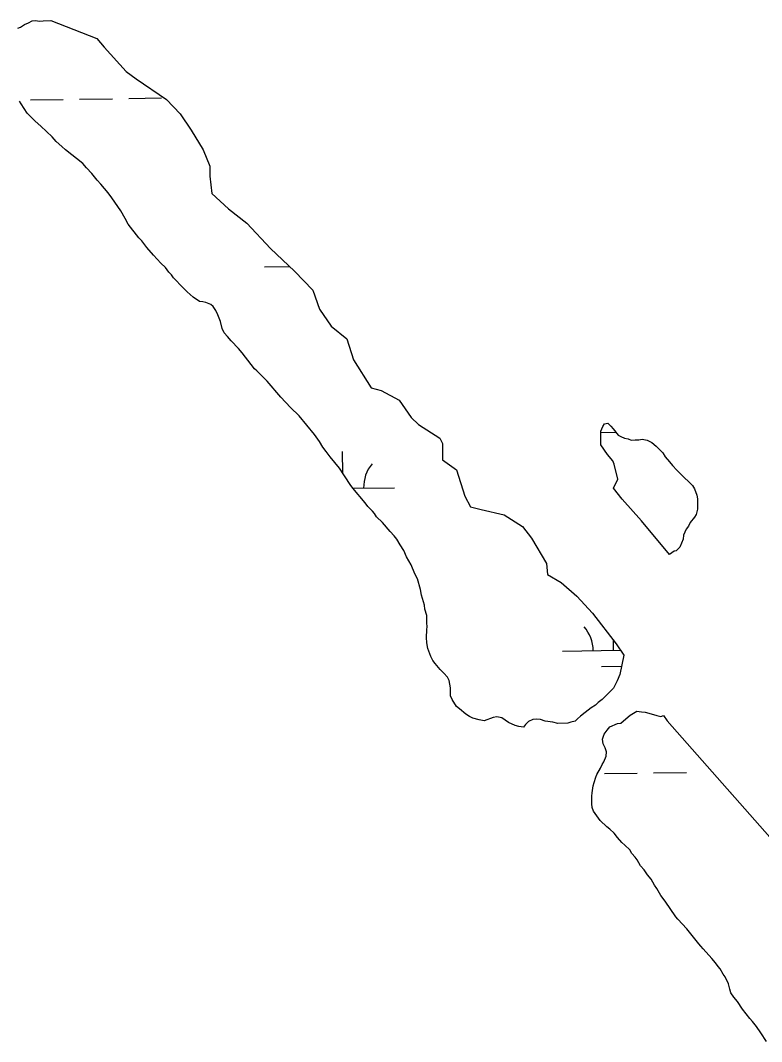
# Model space of a CAD drawing. Extents: x 3807117 to 3845308, y 337856 to 363736.
# Drawn here: x 3841082 to 3841805, y 351589 to 352585 of the extents above; entities that cross this region are included whole.
import ezdxf

# ---------------------------------------------------------------- set-up
doc = ezdxf.new("R2010")
doc.units = 0
doc.layers.add('V-TOPO-SHOR', color=7, linetype='Continuous')
doc.layers.add('V-WETL-SWMP', color=7, linetype='Continuous')

msp = doc.modelspace()

# ---------------------------------------------------------------- linework, layer by layer
at = {"layer": 'V-TOPO-SHOR'}
for p, q in [((3841669.97, 351901.89), (3841676.26, 351907.49)), ((3841676.26, 351907.49), (3841682.96, 351911.52)), ((3841682.96, 351911.52), (3841687.33, 351910.77)), ((3841687.33, 351910.77), (3841690.9, 351910.4)), ((3841690.9, 351910.4), (3841699.25, 351908.1)), ((3841699.25, 351908.1), (3841702.43, 351907.34)), ((3841702.43, 351907.34), (3841706.4, 351906.18)), ((3841706.4, 351906.18), (3841708.9, 351907.17)), ((3841708.9, 351907.17), (3841712.29, 351902.03)), ((3841656.54, 351896.22), (3841664.04, 351899.46)), ((3841664.04, 351899.46), (3841667.21, 351899.88)), ((3841667.21, 351899.88), (3841669.97, 351901.89)), ((3841712.29, 351902.03), (3841846.78, 351749.74)), ((3841649.52, 351884.26), (3841651.06, 351889.03)), ((3841651.06, 351889.03), (3841653.8, 351893.02)), ((3841653.8, 351893.02), (3841656.54, 351896.22)), ((3841649.95, 351879.51), (3841649.52, 351884.26)), ((3841651.97, 351875.56), (3841649.95, 351879.51)), ((3841650.51, 351862.07), (3841652.84, 351867.64)), ((3841653.2, 351871.61), (3841651.97, 351875.56)), ((3841652.84, 351867.64), (3841653.2, 351871.61)), ((3841647.4, 351855.7), (3841648.95, 351859.28)), ((3841648.95, 351859.28), (3841650.51, 351862.07)), ((3841642.72, 351846.93), (3841643.88, 351849.72)), ((3841643.88, 351849.72), (3841647.4, 351855.7)), ((3841639.29, 351831.84), (3841640.42, 351838.59)), ((3841640.42, 351838.59), (3841641.18, 351841.77)), ((3841641.18, 351841.77), (3841642.72, 351846.93)), ((3841638.92, 351828.66), (3841639.29, 351831.84)), ((3841638.99, 351821.13), (3841638.92, 351828.66)), ((3841639.42, 351817.57), (3841638.99, 351821.13)), ((3841640.64, 351814.01), (3841639.42, 351817.57)), ((3841647.06, 351804.95), (3841640.64, 351814.01)), ((3841653.46, 351798.67), (3841647.06, 351804.95)), ((3841656.66, 351796.32), (3841653.46, 351798.67)), ((3841660.66, 351792.39), (3841656.66, 351796.32)), ((3841663.87, 351788.06), (3841660.66, 351792.39)), ((3841668.27, 351783.34), (3841663.87, 351788.06)), ((3841671.07, 351780.59), (3841668.27, 351783.34)), ((3841675.87, 351776.28), (3841671.07, 351780.59)), ((3841677.88, 351772.73), (3841675.87, 351776.28)), ((3841681.08, 351769.19), (3841677.88, 351772.73)), ((3841683.09, 351766.43), (3841681.08, 351769.19)), ((3841686.32, 351760.51), (3841683.09, 351766.43)), ((3841689.92, 351756.58), (3841686.32, 351760.51)), ((3841693.13, 351751.85), (3841689.92, 351756.58)), ((3841696.74, 351747.53), (3841693.13, 351751.85)), ((3841699.97, 351741.61), (3841696.74, 351747.53)), ((3841702.37, 351738.46), (3841699.97, 351741.61)), ((3841706.4, 351731.76), (3841702.37, 351738.46)), ((3841710.41, 351726.24), (3841706.4, 351731.76)), ((3841720.86, 351710.88), (3841710.41, 351726.24)), ((3841722.86, 351708.52), (3841720.86, 351710.88)), ((3841731.67, 351699.08), (3841722.86, 351708.52)), ((3841735.68, 351694.36), (3841731.67, 351699.08)), ((3841743.3, 351684.52), (3841735.68, 351694.36)), ((3841745.3, 351682.16), (3841743.3, 351684.52)), ((3841747.7, 351679.8), (3841745.3, 351682.16)), ((3841756.11, 351670.37), (3841747.7, 351679.8)), ((3841759.72, 351666.04), (3841756.11, 351670.37)), ((3841762.13, 351662.49), (3841759.72, 351666.04)), ((3841764.13, 351660.13), (3841762.13, 351662.49)), ((3841766.96, 351655.01), (3841764.13, 351660.13)), ((3841768.96, 351652.25), (3841766.96, 351655.01)), ((3841772.2, 351645.54), (3841768.96, 351652.25)), ((3841773.43, 351640.4), (3841772.2, 351645.54)), ((3841774.65, 351636.84), (3841773.43, 351640.4)), ((3841777.47, 351632.51), (3841774.65, 351636.84)), ((3841781.07, 351628.18), (3841777.47, 351632.51)), ((3841785.9, 351620.69), (3841781.07, 351628.18)), ((3841793.12, 351611.64), (3841785.9, 351620.69)), ((3841795.52, 351608.88), (3841793.12, 351611.64)), ((3841799.53, 351603.77), (3841795.52, 351608.88)), ((3841803.95, 351597.86), (3841799.53, 351603.77)), ((3841809.18, 351589.19), (3841803.95, 351597.86))]:
    msp.add_line(p, q, dxfattribs=at)
for points in [[(3841079.04, 352577.41), (3841081.8, 352578.62), (3841085.75, 352581.04), (3841089.69, 352582.66), (3841093.24, 352584.67), (3841096.81, 352585.1)], [(3841096.81, 352585.1), (3841099.99, 352584.34), (3841103.95, 352584.77), (3841111.4, 352584.92)], [(3841111.4, 352584.92), (3841156.35, 352567.49)], [(3841156.35, 352567.49), (3841163.25, 352559.03), (3841184.76, 352535.27), (3841194.58, 352528.26), (3841224.05, 352508.12), (3841237.49, 352494.04), (3841248.28, 352478.17), (3841259.99, 352458.75), (3841266.35, 352442.84), (3841266.44, 352433.07), (3841268.37, 352416.23), (3841284.47, 352401.29), (3841302.35, 352387.26), (3841325.65, 352362.62), (3841348.92, 352340.65), (3841366.83, 352322.18), (3841373.21, 352303.6), (3841384.9, 352286.85), (3841400.1, 352274.56), (3841406.49, 352254.21), (3841423.6, 352226.85), (3841433.39, 352224.28), (3841451.22, 352214.68), (3841462.91, 352197.93), (3841470.07, 352190.89), (3841490.6, 352177.77), (3841493.31, 352172.47), (3841493.46, 352156.5), (3841506.86, 352146.86), (3841515.08, 352121.2), (3841520.5, 352110.6), (3841531.17, 352108.04), (3841553.4, 352102.91), (3841571.25, 352091.54), (3841580.23, 352080.08), (3841594.65, 352055.37), (3841595.63, 352044.73), (3841609.02, 352036.86), (3841624.22, 352023.69), (3841639.46, 352006.97), (3841662.8, 351977.01), (3841670.1, 351965.95)], [(3841471.71, 352029.95), (3841468.84, 352040.63), (3841466.42, 352045.36), (3841462.77, 352054.05), (3841458.34, 352061.94), (3841455.5, 352068.26), (3841451.89, 352073.77), (3841448.67, 352079.29), (3841446.26, 352082.44), (3841442.25, 352086.77), (3841434.65, 352095.42), (3841429.04, 352100.92), (3841427.03, 352104.07), (3841425.03, 352106.43), (3841420.63, 352111.15), (3841417.82, 352114.69), (3841405.8, 352128.85), (3841403.39, 352132.4), (3841392.93, 352148.56), (3841383.72, 352159.57), (3841379.71, 352164.69), (3841376.5, 352169.02), (3841373.27, 352174.54), (3841368.46, 352181.24), (3841353.62, 352199.34), (3841345.22, 352207.59), (3841335.62, 352217.81), (3841322.4, 352233.15), (3841316.4, 352239.04), (3841312.39, 352243.36), (3841310, 352245.32), (3841306.79, 352249.66), (3841297.96, 352261.07), (3841294.36, 352265), (3841287.15, 352272.47), (3841283.55, 352276.8), (3841280.34, 352280.34), (3841278.32, 352284.68), (3841276.68, 352291.4), (3841274.24, 352298.12), (3841272.22, 352302.07), (3841269.8, 352306.01), (3841267.41, 352307.97), (3841262.63, 352309.91), (3841259.45, 352310.67), (3841256.28, 352311.04), (3841250.29, 352315.35), (3841244.3, 352320.44), (3841240.3, 352324.37), (3841231.1, 352334.2), (3841229.09, 352336.96), (3841226.29, 352339.71), (3841223.08, 352344.04), (3841218.68, 352348.36), (3841211.47, 352356.22), (3841205.06, 352363.69), (3841200.25, 352369.99), (3841197.04, 352373.14), (3841186.62, 352386.52), (3841183.79, 352392.04), (3841179.76, 352399.54), (3841170.92, 352412.14), (3841167.31, 352416.87), (3841160.1, 352425.52), (3841156.5, 352429.46), (3841151.29, 352435.75), (3841146.08, 352441.25), (3841142.47, 352445.58), (3841125.7, 352458.91), (3841122.11, 352462.05), (3841116.51, 352467.15), (3841112.51, 352471.47), (3841101.71, 352482.08), (3841096.12, 352486.78), (3841088.12, 352494.64), (3841082.48, 352503.71), (3841080.87, 352506.47)], [(3841660.03, 352128.94), (3841664.4, 352137.77), (3841660.69, 352152.4), (3841659.48, 352155.56), (3841654.27, 352161.86), (3841647.84, 352171.31), (3841647.72, 352184.39), (3841649.84, 352188.95), (3841651.4, 352191.74), (3841654.57, 352192.16), (3841657.37, 352189.41), (3841659.77, 352186.66), (3841664.59, 352180.76), (3841667.38, 352179.2), (3841670.96, 352177.64), (3841674.53, 352176.88), (3841677.32, 352175.72), (3841681.28, 352176.15), (3841684.85, 352176.18), (3841688.01, 352176.61), (3841692.78, 352175.86), (3841697.56, 352173.53), (3841701.55, 352169.99), (3841708.35, 352163.32), (3841710.37, 352159.37), (3841714.77, 352154.65), (3841717.58, 352151.11), (3841721.98, 352146.39), (3841726.38, 352142.07), (3841729.59, 352138.53), (3841732.78, 352135.79), (3841737.18, 352131.47), (3841739.19, 352128.31), (3841741.23, 352121.99), (3841742.06, 352118.43), (3841742.15, 352108.52), (3841740.61, 352103.35), (3841739.05, 352100.56), (3841734.73, 352095.37), (3841733.18, 352091.79), (3841730.83, 352088.99), (3841728.5, 352083.03), (3841728.14, 352079.06), (3841724.65, 352071.49), (3841721.11, 352067.89), (3841719.13, 352067.48), (3841714.7, 352064.33)], [(3841714.7, 352064.33), (3841687.45, 352097.03), (3841668.62, 352118.16), (3841660.03, 352128.94)], [(3841670.1, 351965.95), (3841666.31, 351947.28), (3841663.59, 351940.91), (3841660.09, 351933.75), (3841653.8, 351927.74), (3841649.09, 351922.94), (3841645.15, 351919.74), (3841642.4, 351917.33), (3841638.46, 351914.52), (3841635.31, 351912.51), (3841632.56, 351910.11), (3841627.83, 351906.5), (3841625.08, 351904.09), (3841622.72, 351901.69), (3841618.37, 351900.86), (3841615.6, 351899.65), (3841605.7, 351899.56), (3841600.93, 351900.7), (3841593.39, 351901.82), (3841589.01, 351903.37), (3841584.65, 351903.73), (3841581.48, 351903.3), (3841577.14, 351901.28), (3841574.39, 351898.48), (3841572.43, 351895.69), (3841567.67, 351896.44), (3841564.09, 351897.59), (3841557.72, 351900.31), (3841551.34, 351905.01), (3841546.18, 351905.76), (3841542.61, 351905.33), (3841533.92, 351902.08), (3841529.16, 351902.83), (3841522.8, 351904.75), (3841519.61, 351906.31), (3841516.02, 351908.65), (3841510.03, 351913.75), (3841506.84, 351916.1), (3841502.81, 351922.8), (3841501.19, 351926.36), (3841501.12, 351934.29), (3841499.87, 351941.41), (3841498.25, 351944.57), (3841494.65, 351948.5), (3841491.05, 351952.03), (3841486.24, 351957.93), (3841483.83, 351960.69), (3841481.82, 351964.63), (3841478.97, 351972.54), (3841478.13, 351978.08), (3841477.68, 351983.23), (3841478.01, 351990.76), (3841478.38, 351993.94), (3841477.96, 351997.1), (3841477.89, 352004.64), (3841476.24, 352010.96), (3841475.81, 352014.92), (3841472.95, 352024.41), (3841471.71, 352029.95)]]:
    msp.add_lwpolyline(points, dxfattribs=at)
at = {"layer": 'V-WETL-SWMP'}
for p, q in [((3841091.39, 352507.54), (3841123.39, 352508.02)), ((3841139.39, 352508.26), (3841171.38, 352508.74)), ((3841187.38, 352508.98), (3841219.38, 352509.46)), ((3841319.77, 352344.77), (3841344.17, 352345.13)), ((3841647.73, 352183.16), (3841662.45, 352183.38)), ((3841396.2, 352143.51), (3841395.88, 352164.65)), ((3841405.85, 352128.79), (3841446.41, 352129.4)), ((3841660.25, 351970.72), (3841660.11, 351980.47)), ((3841610.26, 351969.97), (3841666.89, 351970.82)), ((3841648.48, 351955.11), (3841667.96, 351955.41)), ((3841651.21, 351850.5), (3841683.2, 351850.98)), ((3841699.2, 351851.22), (3841731.2, 351851.7))]:
    msp.add_line(p, q, dxfattribs=at)
for points in [[(3841079.04, 352577.41), (3841081.8, 352578.62), (3841085.75, 352581.04), (3841089.69, 352582.66), (3841093.24, 352584.67), (3841096.81, 352585.1)], [(3841096.81, 352585.1), (3841099.99, 352584.34), (3841103.95, 352584.77), (3841111.4, 352584.92)], [(3841111.4, 352584.92), (3841156.35, 352567.49), (3841163.25, 352559.03), (3841184.76, 352535.27), (3841194.58, 352528.26), (3841224.05, 352508.12), (3841237.49, 352494.04), (3841248.28, 352478.17), (3841259.99, 352458.75), (3841266.35, 352442.84), (3841266.44, 352433.07), (3841268.37, 352416.23), (3841284.47, 352401.29), (3841302.35, 352387.26), (3841325.65, 352362.62), (3841348.92, 352340.65), (3841366.83, 352322.18), (3841373.21, 352303.6), (3841384.9, 352286.85), (3841400.1, 352274.56), (3841406.49, 352254.21), (3841423.6, 352226.85), (3841433.39, 352224.28), (3841451.22, 352214.68), (3841462.91, 352197.93), (3841470.07, 352190.89), (3841490.6, 352177.77), (3841493.31, 352172.47), (3841493.46, 352156.5), (3841506.86, 352146.86), (3841515.08, 352121.2), (3841520.5, 352110.6), (3841531.17, 352108.04), (3841553.4, 352102.91), (3841571.25, 352091.54), (3841580.23, 352080.08), (3841594.65, 352055.37), (3841595.63, 352044.73), (3841609.02, 352036.86), (3841624.22, 352023.69), (3841639.46, 352006.97), (3841662.8, 351977.01), (3841670.1, 351965.95), (3841666.31, 351947.28), (3841663.59, 351940.91), (3841660.09, 351933.75), (3841653.8, 351927.74), (3841649.09, 351922.94), (3841645.15, 351919.74), (3841642.4, 351917.33), (3841638.46, 351914.52), (3841635.31, 351912.51), (3841632.56, 351910.11), (3841627.83, 351906.5), (3841625.08, 351904.09), (3841622.72, 351901.69), (3841618.37, 351900.86), (3841615.6, 351899.65), (3841605.7, 351899.56), (3841600.93, 351900.7), (3841593.39, 351901.82), (3841589.01, 351903.37), (3841584.65, 351903.73), (3841581.48, 351903.3), (3841577.14, 351901.28), (3841574.39, 351898.48), (3841572.43, 351895.69), (3841567.67, 351896.44), (3841564.09, 351897.59), (3841557.72, 351900.31), (3841551.34, 351905.01), (3841546.18, 351905.76), (3841542.61, 351905.33), (3841533.92, 351902.08), (3841529.16, 351902.83), (3841522.8, 351904.75), (3841519.61, 351906.31), (3841516.02, 351908.65), (3841510.03, 351913.75), (3841506.84, 351916.1), (3841502.81, 351922.8), (3841501.19, 351926.36), (3841501.12, 351934.29), (3841499.87, 351941.41), (3841498.25, 351944.57), (3841494.65, 351948.5), (3841491.05, 351952.03), (3841486.24, 351957.93), (3841483.83, 351960.69), (3841481.82, 351964.63), (3841478.97, 351972.54), (3841478.13, 351978.08), (3841477.68, 351983.23), (3841478.01, 351990.76), (3841478.38, 351993.94), (3841477.96, 351997.1), (3841477.89, 352004.64), (3841476.24, 352010.96), (3841475.81, 352014.92), (3841472.95, 352024.41), (3841471.71, 352029.95)], [(3841471.71, 352029.95), (3841468.84, 352040.63), (3841466.42, 352045.36), (3841462.77, 352054.05), (3841458.34, 352061.94), (3841455.5, 352068.26), (3841451.89, 352073.77), (3841448.67, 352079.29), (3841446.26, 352082.44), (3841442.25, 352086.77), (3841434.65, 352095.42), (3841429.04, 352100.92), (3841427.03, 352104.07), (3841425.03, 352106.43), (3841420.63, 352111.15), (3841417.82, 352114.69), (3841405.8, 352128.85), (3841403.39, 352132.4), (3841392.93, 352148.56), (3841383.72, 352159.57), (3841379.71, 352164.69), (3841376.5, 352169.02), (3841373.27, 352174.54), (3841368.46, 352181.24), (3841353.62, 352199.34), (3841345.22, 352207.59), (3841335.62, 352217.81), (3841322.4, 352233.15), (3841316.4, 352239.04), (3841312.39, 352243.36), (3841310, 352245.32), (3841306.79, 352249.66), (3841297.96, 352261.07), (3841294.36, 352265), (3841287.15, 352272.47), (3841283.55, 352276.8), (3841280.34, 352280.34), (3841278.32, 352284.68), (3841276.68, 352291.4), (3841274.24, 352298.12), (3841272.22, 352302.07), (3841269.8, 352306.01), (3841267.41, 352307.97), (3841262.63, 352309.91), (3841259.45, 352310.67), (3841256.28, 352311.04), (3841250.29, 352315.35), (3841244.3, 352320.44), (3841240.3, 352324.37), (3841231.1, 352334.2), (3841229.09, 352336.96), (3841226.29, 352339.71), (3841223.08, 352344.04), (3841218.68, 352348.36), (3841211.47, 352356.22), (3841205.06, 352363.69), (3841200.25, 352369.99), (3841197.04, 352373.14), (3841186.62, 352386.52), (3841183.79, 352392.04), (3841179.76, 352399.54), (3841170.92, 352412.14), (3841167.31, 352416.87), (3841160.1, 352425.52), (3841156.5, 352429.46), (3841151.29, 352435.75), (3841146.08, 352441.25), (3841142.47, 352445.58), (3841125.7, 352458.91), (3841122.11, 352462.05), (3841116.51, 352467.15), (3841112.51, 352471.47), (3841101.71, 352482.08), (3841096.12, 352486.78), (3841088.12, 352494.64), (3841082.48, 352503.71), (3841080.87, 352506.47)], [(3841696.74, 351747.53), (3841693.13, 351751.85), (3841689.92, 351756.58), (3841686.32, 351760.51), (3841683.09, 351766.43), (3841681.08, 351769.19), (3841677.88, 351772.73), (3841675.87, 351776.28), (3841671.07, 351780.59), (3841668.27, 351783.34), (3841663.87, 351788.06), (3841660.66, 351792.39), (3841656.66, 351796.32), (3841653.46, 351798.67), (3841647.06, 351804.95), (3841640.64, 351814.01), (3841639.42, 351817.57), (3841638.99, 351821.13), (3841638.92, 351828.66), (3841639.29, 351831.84), (3841640.42, 351838.59), (3841641.18, 351841.77), (3841642.72, 351846.93), (3841643.88, 351849.72), (3841647.4, 351855.7), (3841648.95, 351859.28), (3841650.51, 351862.07), (3841652.84, 351867.64), (3841653.2, 351871.61), (3841651.97, 351875.56), (3841649.95, 351879.51), (3841649.52, 351884.26), (3841651.06, 351889.03), (3841653.8, 351893.02), (3841656.54, 351896.22), (3841664.04, 351899.46), (3841667.21, 351899.88), (3841669.97, 351901.89), (3841676.26, 351907.49), (3841682.96, 351911.52), (3841687.33, 351910.77), (3841690.9, 351910.4), (3841699.25, 351908.1), (3841702.43, 351907.34), (3841706.4, 351906.18), (3841708.9, 351907.17), (3841712.29, 351902.03), (3841846.78, 351749.74)], [(3841809.18, 351589.19), (3841803.95, 351597.86), (3841799.53, 351603.77), (3841795.52, 351608.88), (3841793.12, 351611.64), (3841785.9, 351620.69), (3841781.07, 351628.18), (3841777.47, 351632.51), (3841774.65, 351636.84), (3841773.43, 351640.4), (3841772.2, 351645.54), (3841768.96, 351652.25), (3841766.96, 351655.01), (3841764.13, 351660.13), (3841762.13, 351662.49), (3841759.72, 351666.04), (3841756.11, 351670.37), (3841747.7, 351679.8), (3841745.3, 351682.16), (3841743.3, 351684.52), (3841735.68, 351694.36), (3841731.67, 351699.08), (3841722.86, 351708.52), (3841720.86, 351710.88), (3841710.41, 351726.24), (3841706.4, 351731.76), (3841702.37, 351738.46), (3841699.97, 351741.61), (3841696.74, 351747.53)]]:
    msp.add_lwpolyline(points, dxfattribs=at)
msp.add_lwpolyline([(3841660.03, 352128.94), (3841664.4, 352137.77), (3841660.69, 352152.4), (3841659.48, 352155.56), (3841654.27, 352161.86), (3841647.84, 352171.31), (3841647.72, 352184.39), (3841649.84, 352188.95), (3841651.4, 352191.74), (3841654.57, 352192.16), (3841657.37, 352189.41), (3841659.77, 352186.66), (3841664.59, 352180.76), (3841667.38, 352179.2), (3841670.96, 352177.64), (3841674.53, 352176.88), (3841677.32, 352175.72), (3841681.28, 352176.15), (3841684.85, 352176.18), (3841688.01, 352176.61), (3841692.78, 352175.86), (3841697.56, 352173.53), (3841701.55, 352169.99), (3841708.35, 352163.32), (3841710.37, 352159.37), (3841714.77, 352154.65), (3841717.58, 352151.11), (3841721.98, 352146.39), (3841726.38, 352142.07), (3841729.59, 352138.53), (3841732.78, 352135.79), (3841737.18, 352131.47), (3841739.19, 352128.31), (3841741.23, 352121.99), (3841742.06, 352118.43), (3841742.15, 352108.52), (3841740.61, 352103.35), (3841739.05, 352100.56), (3841734.73, 352095.37), (3841733.18, 352091.79), (3841730.83, 352088.99), (3841728.5, 352083.03), (3841728.14, 352079.06), (3841724.65, 352071.49), (3841721.11, 352067.89), (3841719.13, 352067.48), (3841714.7, 352064.33), (3841687.45, 352097.03), (3841668.62, 352118.16)], close=True, dxfattribs=at)
for centre, start, end in [((3841451.65, 352129.95), 140.08653, 181.63019), ((3841605.01, 351970.37), 0.08653, 41.63019)]:
    msp.add_arc(centre, 35.25, start, end, dxfattribs=at)

doc.saveas('drawing.dxf')
